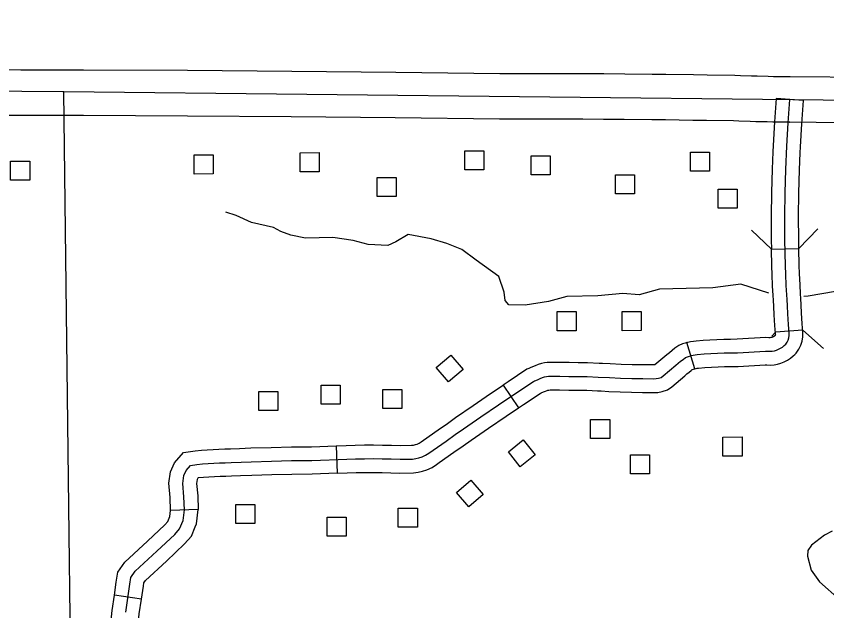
# Model space of a CAD drawing. Extents: x -19 to 366, y -4 to 359.
# Drawn here: x 135.322 to 136.161, y 203.571 to 204.187 of the extents above; entities that cross this region are included whole.
import ezdxf

# ---------------------------------------------------------------- set-up
doc = ezdxf.new("R2010")
doc.units = 0
for name, color, linetype in [('21', 7, 'Continuous'), ('R_Alt Surface', 7, 'Continuous'), ('R_Axis Annot', 7, 'Continuous'), ('R_Contour Annot', 7, 'Continuous'), ('R_ROW', 7, 'Continuous'), ('R_ROW Annot', 7, 'Continuous'), ('R_Temp Easement', 7, 'Continuous'), ('R_Vert Alg Annot', 7, 'Continuous'), ('Sheet Fence', 7, 'Continuous')]:
    doc.layers.add(name, color=color, linetype=linetype)

msp = doc.modelspace()

# ---------------------------------------------------------------- linework, layer by layer
at = {"layer": '21'}
for points in [[(135.78628, 204.02772), (135.78625, 204.04743), (135.80602, 204.04745), (135.80605, 204.02774)], [(135.50611, 204.02348), (135.50608, 204.0432), (135.52585, 204.04322), (135.52588, 204.02351)], [(135.61573, 204.02583), (135.6157, 204.04555), (135.63547, 204.04557), (135.6355, 204.02586)], [(135.85497, 204.02253), (135.85495, 204.04224), (135.87472, 204.04227), (135.87475, 204.02256)], [(136.02001, 204.02653), (136.02001, 204.04624), (136.03978, 204.04624), (136.03978, 204.02653)], [(135.316, 204.01697), (135.31598, 204.03669), (135.33575, 204.03671), (135.33578, 204.017)], [(135.94236, 204.00281), (135.94233, 204.02252), (135.9621, 204.02255), (135.96213, 204.00283)], [(135.69562, 204.00014), (135.69559, 204.01986), (135.71536, 204.01988), (135.71539, 204.00017)], [(136.04862, 203.9882), (136.04862, 204.00791), (136.06839, 204.00791), (136.06839, 203.9882)], [(135.88187, 203.8613), (135.88185, 203.88101), (135.90162, 203.88104), (135.90164, 203.86132)], [(135.94919, 203.8613), (135.94916, 203.88102), (135.96893, 203.88104), (135.96896, 203.86133)], [(135.7718, 203.83606), (135.78448, 203.82096), (135.76934, 203.80825), (135.75666, 203.82334)], [(135.63746, 203.78512), (135.63746, 203.80484), (135.65723, 203.80484), (135.65723, 203.78512)], [(135.57293, 203.77852), (135.57293, 203.79823), (135.5927, 203.79823), (135.5927, 203.77852)], [(135.70126, 203.78071), (135.70126, 203.80043), (135.72103, 203.80043), (135.72103, 203.78071)], [(135.91655, 203.74973), (135.91652, 203.76944), (135.9363, 203.76946), (135.93632, 203.74975)], [(135.84365, 203.72047), (135.83139, 203.73591), (135.84688, 203.7482), (135.85913, 203.73276)], [(136.0536, 203.73152), (136.05357, 203.75124), (136.07335, 203.75126), (136.07337, 203.73155)], [(135.95778, 203.71322), (135.95776, 203.73293), (135.97753, 203.73296), (135.97755, 203.71325)], [(135.79035, 203.67891), (135.77754, 203.69389), (135.79257, 203.70674), (135.80538, 203.69175)], [(135.54917, 203.66184), (135.54917, 203.68156), (135.56894, 203.68156), (135.56894, 203.66184)], [(135.71739, 203.65802), (135.71739, 203.67773), (135.73716, 203.67773), (135.73716, 203.65802)], [(135.64365, 203.6485), (135.64362, 203.66822), (135.6634, 203.66824), (135.66342, 203.64853)]]:
    msp.add_lwpolyline(points, close=True, dxfattribs=at)
at = {"layer": 'R_Alt Surface'}
msp.add_lwpolyline([(136.96559, 204.09154), (136.37752, 204.09736), (135.37106, 204.10866), (135.36995, 204.10862), (134.65012, 204.11423)], dxfattribs=at)
at = {"layer": 'R_Axis Annot'}
msp.add_lwpolyline([(135.38316, 203.10722), (135.37106, 204.10866)], dxfattribs=at)
at = {"layer": 'R_Contour Annot'}
msp.add_line((136.12267, 204.07703), (136.12272, 204.07703), dxfattribs=at)
for points in [[(135.31193, 204.1315), (135.32664, 204.1314), (135.34122, 204.13125), (135.35366, 204.13123), (135.3662, 204.13124), (135.37871, 204.13129), (135.39139, 204.13137), (135.49929, 204.13083), (135.60707, 204.13002), (135.71488, 204.12894), (135.82247, 204.12759), (135.8439, 204.12763), (135.86553, 204.12763), (135.88713, 204.12758), (135.90873, 204.12749), (135.93031, 204.12736), (135.95185, 204.12719), (135.98032, 204.12689), (135.99454, 204.12673), (136.02296, 204.12638), (136.03717, 204.1262), (136.06581, 204.1258), (136.07183, 204.12555), (136.08332, 204.12514), (136.08899, 204.12494), (136.10032, 204.12465), (136.10597, 204.12455), (136.11164, 204.12445), (136.11725, 204.12441), (136.12306, 204.12437)], [(136.12306, 204.12437), (136.20559, 204.1236), (136.28808, 204.12278), (136.37053, 204.12185), (136.45303, 204.12086), (136.50067, 204.12023)], [(136.12272, 204.07703), (136.11691, 204.07707), (136.11106, 204.07711), (136.10516, 204.07721), (136.0993, 204.07731), (136.08754, 204.07762), (136.08164, 204.07783), (136.07004, 204.07824), (136.06453, 204.07846), (136.03654, 204.07885), (136.02237, 204.07903), (135.99397, 204.07938), (135.9798, 204.07954), (135.95141, 204.07984), (135.92998, 204.08001), (135.90849, 204.08014), (135.88698, 204.08023), (135.86547, 204.08028), (135.84394, 204.08028), (135.82222, 204.08025), (135.71434, 204.08159), (135.60665, 204.08267), (135.49899, 204.08348), (135.39142, 204.08402), (135.37895, 204.08394), (135.36631, 204.08389), (135.35365, 204.08388), (135.34094, 204.0839), (135.32623, 204.08405), (135.31167, 204.08416)], [(136.50005, 204.07289), (136.45244, 204.07352), (136.36998, 204.0745), (136.28758, 204.07543), (136.20513, 204.07626), (136.12267, 204.07703)]]:
    msp.add_lwpolyline(points, dxfattribs=at)
at = {"layer": 'R_ROW'}
for p, q in [((136.13705, 204.09964), (136.10872, 204.10176)), ((136.10384, 203.94557), (136.13224, 203.94621)), ((136.13624, 203.86172), (136.1079, 203.85983)), ((136.02435, 203.82185), (136.01629, 203.84909)), ((135.82597, 203.80494), (135.84184, 203.78138)), ((135.65299, 203.74212), (135.65404, 203.71373)), ((135.51012, 203.67615), (135.48172, 203.67529))]:
    msp.add_line(p, q, dxfattribs=at)
for points in [[(135.85854, 203.80934), (135.85978, 203.80989), (135.86214, 203.81093), (135.8645, 203.81193), (135.86691, 203.81291), (135.86893, 203.81345), (135.87101, 203.81386), (135.87311, 203.81415), (135.87521, 203.8143), (135.88464, 203.81416), (135.89407, 203.81405), (135.90352, 203.81397), (135.91297, 203.81392), (135.9245, 203.81325), (135.93606, 203.81269), (135.94758, 203.81225), (135.95912, 203.81191), (135.97067, 203.81169), (135.9822, 203.81158), (135.98459, 203.81165), (135.98693, 203.8121), (135.98957, 203.81301), (135.99185, 203.81459), (136.00478, 203.82553), (136.00723, 203.82764), (136.00973, 203.82967), (136.01227, 203.83162), (136.01489, 203.83348), (136.01683, 203.83431), (136.01883, 203.83503), (136.02085, 203.83562), (136.02289, 203.8361), (136.02496, 203.83646), (136.02707, 203.83669), (136.03399, 203.83722), (136.04092, 203.83767), (136.04787, 203.83802), (136.0548, 203.83827), (136.06174, 203.83844), (136.0687, 203.83852), (136.09775, 203.84025), (136.10003, 203.84), (136.10231, 203.83996), (136.10458, 203.84019), (136.10684, 203.84058), (136.10904, 203.84125), (136.11117, 203.84207), (136.1132, 203.84316), (136.11511, 203.84436), (136.11691, 203.84582), (136.11855, 203.84738), (136.11996, 203.84937), (136.12103, 203.85157), (136.12181, 203.85387), (136.12216, 203.85627), (136.12221, 203.85871), (136.12161, 203.86773), (136.12085, 203.8786), (136.12034, 203.88714), (136.12002, 203.89363), (136.11966, 203.89844), (136.1192, 203.90818), (136.11873, 203.91997), (136.11843, 203.92836), (136.11783, 203.95548), (136.11769, 203.97969), (136.11796, 204.00391), (136.11863, 204.02815), (136.11963, 204.05233), (136.12108, 204.07654), (136.12289, 204.1007)], [(136.10872, 204.10176), (136.10691, 204.07749), (136.10544, 204.05305), (136.10517, 204.04645)], [(136.13355, 204.04527), (136.13382, 204.05161), (136.13525, 204.07558), (136.13705, 204.09964)], [(136.10517, 204.04645), (136.10443, 204.02864), (136.10376, 204.00418), (136.10349, 203.97973), (136.10363, 203.95528), (136.10384, 203.94557)], [(136.13224, 203.94621), (136.13203, 203.95568), (136.1319, 203.97965), (136.13216, 204.00364), (136.13282, 204.02766), (136.13355, 204.04527)], [(136.12799, 203.83676), (136.12936, 203.83807), (136.13222, 203.84211), (136.13418, 203.84615), (136.13567, 203.85051), (136.13635, 203.85509), (136.13642, 203.85905), (136.13578, 203.8687), (136.13503, 203.87952), (136.13452, 203.88792), (136.1342, 203.8945), (136.13384, 203.8993), (136.1334, 203.9088), (136.13293, 203.92051), (136.13263, 203.92877), (136.13224, 203.94621)], [(136.10771, 203.85667), (136.10787, 203.857), (136.10795, 203.85723), (136.10798, 203.85744), (136.108, 203.85836), (136.10743, 203.86677), (136.10668, 203.87768), (136.10615, 203.88637), (136.10584, 203.89276), (136.10548, 203.89758), (136.10501, 203.90756), (136.10454, 203.91943), (136.10423, 203.92795), (136.10384, 203.94557)], [(136.01629, 203.84909), (136.01722, 203.84936), (136.02007, 203.85003), (136.02296, 203.85053), (136.02573, 203.85084), (136.03299, 203.85139), (136.04011, 203.85185), (136.04725, 203.85221), (136.05437, 203.85247), (136.06149, 203.85264), (136.06819, 203.85272), (136.09812, 203.85451), (136.10094, 203.85419), (136.10172, 203.85418), (136.10264, 203.85427), (136.10357, 203.85443), (136.10444, 203.85469), (136.10523, 203.855), (136.10606, 203.85545), (136.10683, 203.85593), (136.10751, 203.85648), (136.10834, 203.85727)], [(136.01629, 203.84909), (136.01441, 203.84853), (136.01164, 203.84754), (136.0079, 203.84594), (136.00383, 203.84304), (136.00093, 203.84082), (135.99812, 203.83854), (135.99556, 203.83634), (135.98318, 203.82587), (135.98315, 203.82584), (135.98303, 203.82582), (135.98206, 203.82579), (135.97087, 203.82589), (135.95947, 203.82611), (135.94806, 203.82644), (135.93667, 203.82688), (135.92884, 203.82726)], [(135.92885, 203.82726), (135.92526, 203.82743), (135.91342, 203.82812), (135.90362, 203.82817), (135.89421, 203.82825), (135.88483, 203.82836), (135.87479, 203.82851), (135.87162, 203.82828), (135.86867, 203.82788), (135.86573, 203.8273), (135.86239, 203.82641), (135.85904, 203.82504), (135.85651, 203.82397), (135.85402, 203.82288), (135.85274, 203.8223), (135.85056, 203.82133), (135.83129, 203.80853), (135.82597, 203.80494)], [(136.02435, 203.82185), (136.02447, 203.82188), (136.02571, 203.82217), (136.02697, 203.82239), (136.0284, 203.82255), (136.03499, 203.82305), (136.04172, 203.82349), (136.04849, 203.82382), (136.05523, 203.82408), (136.06198, 203.82424), (136.0692, 203.82432), (136.09739, 203.826), (136.09913, 203.82581), (136.1029, 203.82575), (136.10651, 203.82611), (136.11011, 203.82674), (136.11365, 203.8278), (136.11712, 203.82914), (136.12035, 203.83088), (136.12338, 203.83278), (136.12631, 203.83515), (136.12799, 203.83676)], [(135.92747, 203.79889), (135.93544, 203.7985), (135.9471, 203.79805), (135.95878, 203.79771), (135.97046, 203.79749), (135.98234, 203.79738), (135.98616, 203.79749), (135.99059, 203.79835), (135.99605, 203.80021), (136.00051, 203.80331), (136.014, 203.81473), (136.01634, 203.81674), (136.01852, 203.81851), (136.02072, 203.82019), (136.02189, 203.82102), (136.02203, 203.82108), (136.02324, 203.82152), (136.02435, 203.82185)], [(135.49592, 203.67572), (135.49551, 203.68947), (135.49424, 203.7032), (135.49527, 203.71139), (135.4977, 203.71663), (135.50227, 203.72192), (135.50866, 203.72295), (135.51457, 203.72342), (135.5205, 203.72383), (135.52641, 203.72418), (135.53235, 203.72446), (135.53829, 203.72468), (135.54423, 203.72484), (135.56514, 203.72571), (135.58606, 203.72635), (135.60698, 203.72678), (135.62791, 203.72698), (135.66411, 203.72832), (135.67329, 203.72863), (135.68248, 203.7288), (135.69166, 203.72883), (135.70083, 203.72874), (135.71003, 203.72851), (135.71921, 203.72815), (135.73208, 203.72847), (135.73548, 203.72892), (135.73884, 203.72966), (135.74211, 203.73067), (135.7457, 203.73228), (135.749, 203.73442), (135.76691, 203.74711), (135.77635, 203.75371), (135.78488, 203.75968), (135.80294, 203.77215), (135.82104, 203.78449), (135.83919, 203.79673), (135.85742, 203.80884), (135.85854, 203.80934)], [(135.74344, 203.74788), (135.75873, 203.75872), (135.76821, 203.76535), (135.77678, 203.77134), (135.7949, 203.78386), (135.81307, 203.79625), (135.82597, 203.80494)], [(135.84184, 203.78138), (135.84709, 203.78492), (135.86428, 203.79634), (135.86435, 203.79637), (135.86554, 203.79691), (135.86777, 203.79788), (135.86997, 203.79882), (135.87144, 203.79942), (135.87214, 203.79961), (135.87334, 203.79984), (135.87459, 203.80001), (135.87563, 203.80009), (135.88445, 203.79996), (135.89393, 203.79985), (135.90343, 203.79977), (135.91252, 203.79972), (135.92375, 203.79907), (135.92747, 203.79889)], [(135.75987, 203.72471), (135.77508, 203.73549), (135.78449, 203.74207), (135.79299, 203.74802), (135.81097, 203.76044), (135.82901, 203.77274), (135.84184, 203.78138)], [(135.65299, 203.74212), (135.66361, 203.74252), (135.67292, 203.74283), (135.68232, 203.743), (135.69171, 203.74304), (135.70108, 203.74294), (135.71049, 203.74271), (135.71931, 203.74236), (135.73096, 203.74265), (135.73302, 203.74293), (135.73522, 203.74341), (135.73708, 203.74398), (135.7389, 203.7448), (135.74103, 203.74618), (135.74344, 203.74788)], [(135.48172, 203.67529), (135.48132, 203.6886), (135.47995, 203.70343), (135.48146, 203.71536), (135.48565, 203.72441), (135.49491, 203.73513), (135.50697, 203.73706), (135.51351, 203.73759), (135.5196, 203.73801), (135.52566, 203.73836), (135.53175, 203.73865), (135.53783, 203.73888), (135.54374, 203.73904), (135.55297, 203.73942)], [(135.55297, 203.73942), (135.56463, 203.7399), (135.58569, 203.74055), (135.60677, 203.74098), (135.62758, 203.74118), (135.65299, 203.74212)], [(135.65404, 203.71373), (135.66461, 203.71413), (135.67366, 203.71443), (135.68263, 203.71459), (135.69162, 203.71463), (135.70058, 203.71454), (135.70957, 203.71431), (135.71911, 203.71393), (135.7332, 203.71429), (135.73793, 203.71492), (135.74247, 203.71591), (135.74713, 203.71735), (135.75251, 203.71976), (135.75697, 203.72265), (135.75987, 203.72471)], [(135.55415, 203.71103), (135.54471, 203.71064), (135.53874, 203.71048), (135.53295, 203.71027), (135.52717, 203.70999), (135.52141, 203.70965), (135.51563, 203.70926), (135.51036, 203.70883), (135.50969, 203.70873), (135.50909, 203.70743), (135.50853, 203.70296), (135.50969, 203.69034), (135.51012, 203.67615)], [(135.65404, 203.71373), (135.62824, 203.71278), (135.60719, 203.71257), (135.58642, 203.71215), (135.56565, 203.71151), (135.55415, 203.71103)]]:
    msp.add_lwpolyline(points, dxfattribs=at)
at = {"layer": 'R_ROW Annot'}
msp.add_line((135.45151, 203.58339), (135.42341, 203.58756), dxfattribs=at)
for points in [[(135.42341, 203.58756), (135.42542, 203.60111), (135.42701, 203.61133), (135.43425, 203.62166), (135.45787, 203.64354), (135.47569, 203.66033), (135.4787, 203.66379), (135.48085, 203.669), (135.48172, 203.67529)], [(135.43517, 203.57004), (135.43947, 203.59898), (135.44054, 203.60589), (135.44501, 203.61227), (135.46757, 203.63316), (135.48595, 203.65048), (135.49094, 203.65622), (135.49454, 203.66493), (135.49592, 203.67572)], [(135.45151, 203.58339), (135.45351, 203.59685), (135.45407, 203.60044), (135.45577, 203.60287), (135.47727, 203.62278), (135.49621, 203.64063), (135.50318, 203.64865), (135.50711, 203.65815), (135.50839, 203.66125), (135.51012, 203.67615)], [(135.41577, 203.48025), (135.41479, 203.48219), (135.41348, 203.48559), (135.41255, 203.48914), (135.41201, 203.49267), (135.41182, 203.4963), (135.41203, 203.49988), (135.41746, 203.53515), (135.42107, 203.57177), (135.42341, 203.58756)], [(135.44115, 203.49302), (135.44079, 203.49373), (135.44056, 203.49432), (135.44041, 203.49489), (135.44031, 203.49558), (135.44027, 203.4962), (135.44031, 203.49688), (135.44566, 203.5316), (135.44928, 203.5683), (135.45151, 203.58339)]]:
    msp.add_lwpolyline(points, dxfattribs=at)
at = {"layer": 'R_Temp Easement'}
for points in [[(135.79796, 203.93417), (135.78322, 203.94532), (135.76772, 203.95139), (135.75146, 203.95631), (135.72764, 203.96086), (135.7148, 203.95327), (135.70648, 203.94947), (135.68607, 203.9506), (135.67057, 203.95477), (135.64977, 203.9578), (135.62142, 203.95703), (135.6063, 203.96006), (135.59571, 203.96385), (135.58815, 203.96802), (135.56546, 203.97332), (135.54958, 203.98052), (135.53899, 203.98393)], [(136.07205, 203.90938), (136.04322, 203.90559), (135.98799, 203.90418), (135.9669, 203.89848), (135.94991, 203.89984), (135.92397, 203.89754), (135.89204, 203.89676), (135.87281, 203.89163), (135.84876, 203.88758), (135.83203, 203.88813), (135.82809, 203.89255), (135.82706, 203.90114), (135.82152, 203.91729), (135.79796, 203.93417)], [(136.10094, 203.90024), (136.07205, 203.90938)], [(136.19642, 203.90639), (136.14199, 203.89689), (136.13726, 203.89669)], [(136.16678, 203.65374), (136.15885, 203.64957), (136.14525, 203.63932), (136.14148, 203.63363), (136.1411, 203.62794), (136.1449, 203.61353), (136.1536, 203.60139), (136.17479, 203.58281)]]:
    msp.add_lwpolyline(points, dxfattribs=at)
at = {"layer": 'R_Vert Alg Annot'}
for points in [[(136.10384, 203.94557), (136.08331, 203.96521)], [(136.15188, 203.96674), (136.13224, 203.94621)], [(136.10408, 203.85546), (136.1079, 203.85983)], [(136.13624, 203.86172), (136.15763, 203.84302)]]:
    msp.add_lwpolyline(points, dxfattribs=at)
at = {"layer": 'Sheet Fence'}
for points in [[(139.44064, 1.53154), (139.25106, 10.14733), (139.06082, 18.76327), (138.86992, 27.37935), (138.67836, 35.99557), (138.48613, 44.61194), (138.29325, 53.22845), (138.09971, 61.84511), (137.9055, 70.46191), (137.71065, 79.07885), (137.51513, 87.69595), (137.31896, 96.31318), (137.12214, 104.93057), (136.92466, 113.54809), (136.72653, 122.16577), (136.52775, 130.78359), (136.32832, 139.40156), (136.12824, 148.01968), (135.9275, 156.63794), (135.72612, 165.25636), (135.5241, 173.87492), (135.32143, 182.49362), (135.11811, 191.11248), (134.91415, 199.73149), (134.70954, 208.35064), (134.50429, 216.96995), (134.2984, 225.5894), (134.09187, 234.209), (133.8847, 242.82876), (133.6769, 251.44866), (133.46845, 260.06872), (133.25937, 268.68892), (133.04965, 277.30928), (132.8393, 285.92978), (132.62831, 294.55044), (132.41669, 303.17125), (132.20444, 311.79221), (131.99156, 320.41333), (131.77805, 329.0346), (131.56391, 337.65601), (131.34914, 346.27759)], [(0, 198.13258), (7.10141, 198.13701), (14.2028, 198.15029), (21.30418, 198.17244), (28.40552, 198.20345), (35.50682, 198.24331), (42.60806, 198.29203), (49.70923, 198.34961), (56.81033, 198.41605), (63.91134, 198.49135), (71.01225, 198.5755), (78.11305, 198.66852), (85.21373, 198.77039), (92.31428, 198.88112), (99.41468, 199.0007), (106.51492, 199.12915), (113.61501, 199.26645), (120.71491, 199.4126), (127.81463, 199.56762), (134.91415, 199.73149), (142.01345, 199.90421), (149.11254, 200.0858), (156.2114, 200.27623), (163.31001, 200.47553), (170.40837, 200.68367), (177.50646, 200.90068), (184.60427, 201.12653), (191.7018, 201.36125), (198.79903, 201.60481), (205.89596, 201.85723), (212.99256, 202.1185), (220.08883, 202.38862), (227.18475, 202.6676), (234.28033, 202.95542), (241.37554, 203.2521), (248.47037, 203.55763), (255.56482, 203.87201), (262.65887, 204.19524), (269.75251, 204.52732), (276.84573, 204.86824), (283.93852, 205.21802), (291.03086, 205.57664), (298.12276, 205.94411), (305.21419, 206.32042), (312.30515, 206.70559), (319.39562, 207.09959), (326.48559, 207.50244), (333.57505, 207.91414), (340.664, 208.33468)]]:
    msp.add_spline(points, degree=3, dxfattribs=at)

doc.saveas('drawing.dxf')
